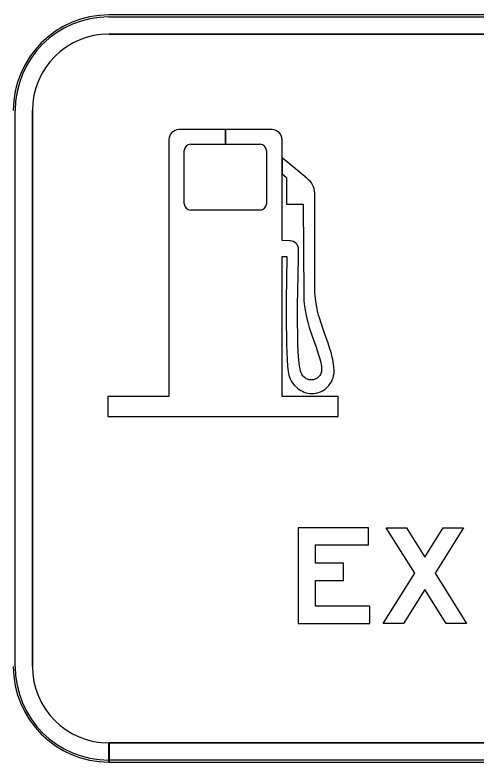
# Model space of a CAD drawing. Extents: x 1806251 to 1809821, y 414895 to 422886.
# Drawn here: x 1809676.936 to 1809677.419, y 415411.99 to 415412.771 of the extents above; entities that cross this region are included whole.
import ezdxf

# ---------------------------------------------------------------- set-up
doc = ezdxf.new("R2010")
doc.units = 0
for name, color, linetype in [('GSBWFILL', 7, 'Continuous'), ('GSCOLORFILL', 7, 'Continuous'), ('GSOUTLINE', 7, 'Continuous')]:
    doc.layers.add(name, color=color, linetype=linetype)

msp = doc.modelspace()

# ---------------------------------------------------------------- linework, layer by layer
at = {"layer": 'GSBWFILL'}
for p, q in [((1809678.15559, 415412.77107), (1809677.03459, 415412.77107)), ((1809677.03459, 415412.75107), (1809678.15559, 415412.75107)), ((1809676.95459, 415412.09007), (1809676.95459, 415412.67107)), ((1809677.03459, 415411.99007), (1809677.03459, 415412.01007)), ((1809678.15559, 415412.01007), (1809677.03479, 415412.01007)), ((1809677.03479, 415412.01007), (1809677.03479, 415411.99007)), ((1809677.03479, 415411.99007), (1809678.15559, 415411.99007))]:
    msp.add_line(p, q, dxfattribs=at)
for points in [[(1809677.12016, 415412.63596), (1809677.15655, 415412.63596), (1809677.15655, 415412.65117), (1809677.10789, 415412.65117)], [(1809677.20521, 415412.65117), (1809677.15656, 415412.65117), (1809677.15656, 415412.63596), (1809677.19265, 415412.63596)], [(1809677.09739, 415412.64067), (1809677.09739, 415412.37227), (1809677.03345, 415412.37227), (1809677.03345, 415412.35118), (1809677.27421, 415412.35118), (1809677.27421, 415412.37227), (1809677.21571, 415412.37227), (1809677.21571, 415412.51859), (1809677.22056, 415412.51859), (1809677.22034, 415412.49331), (1809677.22012, 415412.47516), (1809677.22005, 415412.45546), (1809677.22005, 415412.44561), (1809677.22019, 415412.43591), (1809677.22034, 415412.42673), (1809677.22056, 415412.4182), (1809677.22093, 415412.41048), (1809677.22144, 415412.4038), (1809677.22211, 415412.39836), (1809677.22247, 415412.39623), (1809677.22284, 415412.39446), (1809677.2235, 415412.39248), (1809677.22424, 415412.39057), (1809677.22519, 415412.38873), (1809677.22629, 415412.38697), (1809677.22747, 415412.38535), (1809677.22879, 415412.38373), (1809677.23181, 415412.38094), (1809677.23342, 415412.37969), (1809677.23519, 415412.37859), (1809677.23695, 415412.37763), (1809677.23879, 415412.37682), (1809677.2407, 415412.37616), (1809677.24268, 415412.37572), (1809677.24467, 415412.37543), (1809677.24673, 415412.37535), (1809677.24908, 415412.37543), (1809677.25136, 415412.3758), (1809677.25363, 415412.37638), (1809677.25577, 415412.37719), (1809677.25782, 415412.37815), (1809677.25973, 415412.37932), (1809677.26069, 415412.37998), (1809677.26157, 415412.38072), (1809677.26326, 415412.38219), (1809677.26473, 415412.38388), (1809677.26613, 415412.38572), (1809677.2673, 415412.38763), (1809677.26826, 415412.38969), (1809677.26907, 415412.39182), (1809677.26966, 415412.39409), (1809677.27002, 415412.39637), (1809677.2701, 415412.3988), (1809677.26988, 415412.40358), (1809677.26929, 415412.40843), (1809677.26885, 415412.41085), (1809677.26826, 415412.41328), (1809677.26701, 415412.4182), (1809677.26547, 415412.42312), (1809677.26378, 415412.42812), (1809677.2601, 415412.43826), (1809677.25643, 415412.44885), (1809677.25474, 415412.45436), (1809677.25393, 415412.45715), (1809677.25319, 415412.45994), (1809677.25194, 415412.46568), (1809677.25091, 415412.47156), (1809677.25025, 415412.47766), (1809677.25011, 415412.48074), (1809677.25003, 415412.4839), (1809677.25003, 415412.58488)], [(1809677.24173, 415412.60032), (1809677.21573, 415412.62162), (1809677.21573, 415412.60493), (1809677.22049, 415412.60127), (1809677.22049, 415412.57334), (1809677.23761, 415412.57334), (1809677.23835, 415412.47817), (1809677.23842, 415412.47523), (1809677.23857, 415412.47229), (1809677.23916, 415412.46649), (1809677.24011, 415412.46083), (1809677.24129, 415412.45524), (1809677.24261, 415412.4498), (1809677.24415, 415412.44451), (1809677.24753, 415412.4343), (1809677.25099, 415412.42474), (1809677.25253, 415412.42018), (1809677.25393, 415412.41585), (1809677.25518, 415412.41166), (1809677.25613, 415412.40776), (1809677.25679, 415412.40402), (1809677.25701, 415412.40218), (1809677.25709, 415412.40049), (1809677.25694, 415412.39828), (1809677.25628, 415412.39623), (1809677.25584, 415412.39527), (1809677.25532, 415412.39432), (1809677.25466, 415412.39351), (1809677.25393, 415412.3927), (1809677.25319, 415412.39196), (1809677.25231, 415412.39138), (1809677.2504, 415412.39035), (1809677.24937, 415412.38998), (1809677.24834, 415412.38969), (1809677.24614, 415412.38946), (1809677.24489, 415412.38954), (1809677.24364, 415412.38976), (1809677.24232, 415412.3902), (1809677.24099, 415412.39079), (1809677.23974, 415412.3916), (1809677.23849, 415412.39263), (1809677.23732, 415412.39387), (1809677.23629, 415412.39542), (1809677.23563, 415412.39681), (1809677.23504, 415412.39865), (1809677.23453, 415412.40108), (1809677.23401, 415412.40387), (1809677.23364, 415412.40703), (1809677.23328, 415412.41063), (1809677.23269, 415412.41872), (1809677.23225, 415412.4279), (1809677.2321, 415412.43283), (1809677.23203, 415412.4379), (1809677.23188, 415412.44841), (1809677.23188, 415412.45928), (1809677.23195, 415412.47023), (1809677.2321, 415412.48089), (1809677.23247, 415412.50059), (1809677.23284, 415412.51624), (1809677.23291, 415412.52594), (1809677.23276, 415412.52771), (1809677.23225, 415412.5294), (1809677.23144, 415412.53094), (1809677.23034, 415412.53226), (1809677.22901, 415412.53336), (1809677.22754, 415412.53417), (1809677.22585, 415412.53469), (1809677.22409, 415412.53483), (1809677.21571, 415412.53519), (1809677.21571, 415412.64067)], [(1809677.11341, 415412.57377), (1809677.11341, 415412.62921)], [(1809677.1994, 415412.62921), (1809677.1994, 415412.57377)], [(1809677.19265, 415412.56702), (1809677.12016, 415412.56702)]]:
    msp.add_lwpolyline(points, dxfattribs=at)
for points in [[(1809677.30758, 415412.15307), (1809677.25058, 415412.15307), (1809677.25058, 415412.17997), (1809677.28008, 415412.17997), (1809677.28008, 415412.19797), (1809677.25058, 415412.19797), (1809677.25058, 415412.21707), (1809677.30608, 415412.21707), (1809677.30608, 415412.23507), (1809677.23258, 415412.23507), (1809677.23258, 415412.13507), (1809677.30758, 415412.13507)], [(1809677.38733, 415412.13507), (1809677.36508, 415412.17053), (1809677.34283, 415412.13507), (1809677.32158, 415412.13507), (1809677.35446, 415412.18746), (1809677.32458, 415412.23507), (1809677.34583, 415412.23507), (1809677.36508, 415412.2044), (1809677.38433, 415412.23507), (1809677.40558, 415412.23507), (1809677.37571, 415412.18746), (1809677.40858, 415412.13507)]]:
    msp.add_lwpolyline(points, close=True, dxfattribs=at)
for centre, radius, start, end in [((1809677.03459, 415412.67107), 0.1, 90, 180), ((1809677.03459, 415412.67107), 0.08, 90, 180), ((1809677.10789, 415412.64067), 0.0105, 90, 180), ((1809677.20521, 415412.64067), 0.0105, 0, 90), ((1809677.12016, 415412.62921), 0.00675, 90, 180), ((1809677.19265, 415412.62921), 0.00675, 360, 90), ((1809677.2293, 415412.58368), 0.02077, 3.33304, 53.23592), ((1809677.12016, 415412.57377), 0.00675, 180, 270), ((1809677.19265, 415412.57377), 0.00675, 270, 0), ((1809677.03459, 415412.09007), 0.1, 180, 270), ((1809677.03459, 415412.09007), 0.08, 180, 270)]:
    msp.add_arc(centre, radius, start, end, dxfattribs=at)
at = {"layer": 'GSCOLORFILL'}
for p, q in [((1809678.15559, 415412.77107), (1809677.03459, 415412.77107)), ((1809678.15559, 415412.77107), (1809677.03459, 415412.77107)), ((1809678.15559, 415412.77107), (1809677.03459, 415412.77107)), ((1809677.03459, 415412.76907), (1809678.15559, 415412.76907)), ((1809677.03459, 415412.75107), (1809678.15559, 415412.75107)), ((1809676.93659, 415412.09007), (1809676.93659, 415412.67107)), ((1809676.95459, 415412.09007), (1809676.95459, 415412.67107)), ((1809677.03459, 415411.99007), (1809677.03459, 415412.01007)), ((1809678.15559, 415412.01007), (1809677.03479, 415412.01007)), ((1809677.03479, 415412.01007), (1809677.03479, 415411.99007)), ((1809677.03459, 415411.99007), (1809677.03459, 415411.99207)), ((1809677.03459, 415411.99007), (1809678.15559, 415411.99007)), ((1809678.15559, 415411.99207), (1809677.03461, 415411.99207)), ((1809677.03461, 415411.99207), (1809677.03461, 415411.99007)), ((1809677.03461, 415411.99007), (1809678.15559, 415411.99007)), ((1809677.03479, 415411.99007), (1809678.15559, 415411.99007))]:
    msp.add_line(p, q, dxfattribs=at)
for points in [[(1809677.12016, 415412.63596), (1809677.15655, 415412.63596), (1809677.15655, 415412.65117), (1809677.10789, 415412.65117)], [(1809677.20521, 415412.65117), (1809677.15656, 415412.65117), (1809677.15656, 415412.63596), (1809677.19265, 415412.63596)], [(1809677.09739, 415412.64067), (1809677.09739, 415412.37227), (1809677.03345, 415412.37227), (1809677.03345, 415412.35118), (1809677.27421, 415412.35118), (1809677.27421, 415412.37227), (1809677.21571, 415412.37227), (1809677.21571, 415412.51859), (1809677.22056, 415412.51859), (1809677.22034, 415412.49331), (1809677.22012, 415412.47516), (1809677.22005, 415412.45546), (1809677.22005, 415412.44561), (1809677.22019, 415412.43591), (1809677.22034, 415412.42673), (1809677.22056, 415412.4182), (1809677.22093, 415412.41048), (1809677.22144, 415412.4038), (1809677.22211, 415412.39836), (1809677.22247, 415412.39623), (1809677.22284, 415412.39446), (1809677.2235, 415412.39248), (1809677.22424, 415412.39057), (1809677.22519, 415412.38873), (1809677.22629, 415412.38697), (1809677.22747, 415412.38535), (1809677.22879, 415412.38373), (1809677.23181, 415412.38094), (1809677.23342, 415412.37969), (1809677.23519, 415412.37859), (1809677.23695, 415412.37763), (1809677.23879, 415412.37682), (1809677.2407, 415412.37616), (1809677.24268, 415412.37572), (1809677.24467, 415412.37543), (1809677.24673, 415412.37535), (1809677.24908, 415412.37543), (1809677.25136, 415412.3758), (1809677.25363, 415412.37638), (1809677.25577, 415412.37719), (1809677.25782, 415412.37815), (1809677.25973, 415412.37932), (1809677.26069, 415412.37998), (1809677.26157, 415412.38072), (1809677.26326, 415412.38219), (1809677.26473, 415412.38388), (1809677.26613, 415412.38572), (1809677.2673, 415412.38763), (1809677.26826, 415412.38969), (1809677.26907, 415412.39182), (1809677.26966, 415412.39409), (1809677.27002, 415412.39637), (1809677.2701, 415412.3988), (1809677.26988, 415412.40358), (1809677.26929, 415412.40843), (1809677.26885, 415412.41085), (1809677.26826, 415412.41328), (1809677.26701, 415412.4182), (1809677.26547, 415412.42312), (1809677.26378, 415412.42812), (1809677.2601, 415412.43826), (1809677.25643, 415412.44885), (1809677.25474, 415412.45436), (1809677.25393, 415412.45715), (1809677.25319, 415412.45994), (1809677.25194, 415412.46568), (1809677.25091, 415412.47156), (1809677.25025, 415412.47766), (1809677.25011, 415412.48074), (1809677.25003, 415412.4839), (1809677.25003, 415412.58488)], [(1809677.24173, 415412.60032), (1809677.21573, 415412.62162), (1809677.21573, 415412.60493), (1809677.22049, 415412.60127), (1809677.22049, 415412.57334), (1809677.23761, 415412.57334), (1809677.23835, 415412.47817), (1809677.23842, 415412.47523), (1809677.23857, 415412.47229), (1809677.23916, 415412.46649), (1809677.24011, 415412.46083), (1809677.24129, 415412.45524), (1809677.24261, 415412.4498), (1809677.24415, 415412.44451), (1809677.24753, 415412.4343), (1809677.25099, 415412.42474), (1809677.25253, 415412.42018), (1809677.25393, 415412.41585), (1809677.25518, 415412.41166), (1809677.25613, 415412.40776), (1809677.25679, 415412.40402), (1809677.25701, 415412.40218), (1809677.25709, 415412.40049), (1809677.25694, 415412.39828), (1809677.25628, 415412.39623), (1809677.25584, 415412.39527), (1809677.25532, 415412.39432), (1809677.25466, 415412.39351), (1809677.25393, 415412.3927), (1809677.25319, 415412.39196), (1809677.25231, 415412.39138), (1809677.2504, 415412.39035), (1809677.24937, 415412.38998), (1809677.24834, 415412.38969), (1809677.24614, 415412.38946), (1809677.24489, 415412.38954), (1809677.24364, 415412.38976), (1809677.24232, 415412.3902), (1809677.24099, 415412.39079), (1809677.23974, 415412.3916), (1809677.23849, 415412.39263), (1809677.23732, 415412.39387), (1809677.23629, 415412.39542), (1809677.23563, 415412.39681), (1809677.23504, 415412.39865), (1809677.23453, 415412.40108), (1809677.23401, 415412.40387), (1809677.23364, 415412.40703), (1809677.23328, 415412.41063), (1809677.23269, 415412.41872), (1809677.23225, 415412.4279), (1809677.2321, 415412.43283), (1809677.23203, 415412.4379), (1809677.23188, 415412.44841), (1809677.23188, 415412.45928), (1809677.23195, 415412.47023), (1809677.2321, 415412.48089), (1809677.23247, 415412.50059), (1809677.23284, 415412.51624), (1809677.23291, 415412.52594), (1809677.23276, 415412.52771), (1809677.23225, 415412.5294), (1809677.23144, 415412.53094), (1809677.23034, 415412.53226), (1809677.22901, 415412.53336), (1809677.22754, 415412.53417), (1809677.22585, 415412.53469), (1809677.22409, 415412.53483), (1809677.21571, 415412.53519), (1809677.21571, 415412.64067)], [(1809677.11341, 415412.57377), (1809677.11341, 415412.62921)], [(1809677.1994, 415412.62921), (1809677.1994, 415412.57377)], [(1809677.19265, 415412.56702), (1809677.12016, 415412.56702)]]:
    msp.add_lwpolyline(points, dxfattribs=at)
for points in [[(1809677.30758, 415412.15307), (1809677.25058, 415412.15307), (1809677.25058, 415412.17997), (1809677.28008, 415412.17997), (1809677.28008, 415412.19797), (1809677.25058, 415412.19797), (1809677.25058, 415412.21707), (1809677.30608, 415412.21707), (1809677.30608, 415412.23507), (1809677.23258, 415412.23507), (1809677.23258, 415412.13507), (1809677.30758, 415412.13507)], [(1809677.38733, 415412.13507), (1809677.36508, 415412.17053), (1809677.34283, 415412.13507), (1809677.32158, 415412.13507), (1809677.35446, 415412.18746), (1809677.32458, 415412.23507), (1809677.34583, 415412.23507), (1809677.36508, 415412.2044), (1809677.38433, 415412.23507), (1809677.40558, 415412.23507), (1809677.37571, 415412.18746), (1809677.40858, 415412.13507)]]:
    msp.add_lwpolyline(points, close=True, dxfattribs=at)
for centre, radius, start, end in [((1809677.03459, 415412.67107), 0.1, 90, 180), ((1809677.03459, 415412.67107), 0.1, 90, 180), ((1809677.03459, 415412.67107), 0.1, 90, 180), ((1809677.03459, 415412.67107), 0.098, 90, 180), ((1809677.03459, 415412.67107), 0.08, 90, 180), ((1809677.10789, 415412.64067), 0.0105, 90, 180), ((1809677.20521, 415412.64067), 0.0105, 0, 90), ((1809677.12016, 415412.62921), 0.00675, 90, 180), ((1809677.19265, 415412.62921), 0.00675, 360, 90), ((1809677.2293, 415412.58368), 0.02077, 3.33304, 53.23592), ((1809677.12016, 415412.57377), 0.00675, 180, 270), ((1809677.19265, 415412.57377), 0.00675, 270, 0), ((1809677.03459, 415412.09007), 0.1, 180, 270), ((1809677.03459, 415412.09007), 0.1, 180, 270), ((1809677.03459, 415412.09007), 0.1, 180, 270), ((1809677.03459, 415412.09007), 0.098, 180, 270), ((1809677.03459, 415412.09007), 0.08, 180, 270)]:
    msp.add_arc(centre, radius, start, end, dxfattribs=at)
at = {"layer": 'GSOUTLINE'}
for p, q in [((1809678.15559, 415412.77107), (1809677.03459, 415412.77107)), ((1809678.15559, 415412.75107), (1809677.03459, 415412.75107)), ((1809676.95459, 415412.67107), (1809676.95459, 415412.09007)), ((1809677.03459, 415412.01007), (1809678.15559, 415412.01007)), ((1809677.03459, 415411.99007), (1809678.15559, 415411.99007))]:
    msp.add_line(p, q, dxfattribs=at)
for points in [[(1809677.20521, 415412.65117), (1809677.10789, 415412.65117)], [(1809677.09739, 415412.64067), (1809677.09739, 415412.37227), (1809677.03345, 415412.37227), (1809677.03345, 415412.35118), (1809677.27421, 415412.35118), (1809677.27421, 415412.37227), (1809677.21571, 415412.37227), (1809677.21571, 415412.51859), (1809677.22056, 415412.51859), (1809677.22034, 415412.49331), (1809677.22012, 415412.47516), (1809677.22005, 415412.45546), (1809677.22005, 415412.44561), (1809677.22019, 415412.43591), (1809677.22034, 415412.42673), (1809677.22056, 415412.4182), (1809677.22093, 415412.41048), (1809677.22144, 415412.4038), (1809677.22211, 415412.39836), (1809677.22247, 415412.39623), (1809677.22284, 415412.39446), (1809677.2235, 415412.39248), (1809677.22424, 415412.39057), (1809677.22519, 415412.38873), (1809677.22629, 415412.38697), (1809677.22747, 415412.38535), (1809677.22879, 415412.38373), (1809677.23181, 415412.38094), (1809677.23342, 415412.37969), (1809677.23519, 415412.37859), (1809677.23695, 415412.37763), (1809677.23879, 415412.37682), (1809677.2407, 415412.37616), (1809677.24268, 415412.37572), (1809677.24467, 415412.37543), (1809677.24673, 415412.37535), (1809677.24908, 415412.37543), (1809677.25136, 415412.3758), (1809677.25363, 415412.37638), (1809677.25577, 415412.37719), (1809677.25782, 415412.37815), (1809677.25973, 415412.37932), (1809677.26069, 415412.37998), (1809677.26157, 415412.38072), (1809677.26326, 415412.38219), (1809677.26473, 415412.38388), (1809677.26613, 415412.38572), (1809677.2673, 415412.38763), (1809677.26826, 415412.38969), (1809677.26907, 415412.39182), (1809677.26966, 415412.39409), (1809677.27002, 415412.39637), (1809677.2701, 415412.3988), (1809677.26988, 415412.40358), (1809677.26929, 415412.40843), (1809677.26885, 415412.41085), (1809677.26826, 415412.41328), (1809677.26701, 415412.4182), (1809677.26547, 415412.42312), (1809677.26378, 415412.42812), (1809677.2601, 415412.43826), (1809677.25643, 415412.44885), (1809677.25474, 415412.45436), (1809677.25393, 415412.45715), (1809677.25319, 415412.45994), (1809677.25194, 415412.46568), (1809677.25091, 415412.47156), (1809677.25025, 415412.47766), (1809677.25011, 415412.48074), (1809677.25003, 415412.4839), (1809677.25003, 415412.58488)], [(1809677.12016, 415412.63596), (1809677.19265, 415412.63596)], [(1809677.24173, 415412.60032), (1809677.21571, 415412.62163), (1809677.21571, 415412.64067)], [(1809677.11341, 415412.57377), (1809677.11341, 415412.62921)], [(1809677.1994, 415412.62921), (1809677.1994, 415412.57377)], [(1809677.19265, 415412.56702), (1809677.12016, 415412.56702)]]:
    msp.add_lwpolyline(points, dxfattribs=at)
for points in [[(1809677.23291, 415412.52594), (1809677.23276, 415412.52771), (1809677.23225, 415412.5294), (1809677.23144, 415412.53094), (1809677.23034, 415412.53226), (1809677.22901, 415412.53336), (1809677.22754, 415412.53417), (1809677.22585, 415412.53469), (1809677.22409, 415412.53483), (1809677.21571, 415412.53519), (1809677.21571, 415412.53519), (1809677.21571, 415412.60494), (1809677.22049, 415412.60127), (1809677.22049, 415412.57334), (1809677.23761, 415412.57334), (1809677.23761, 415412.57334), (1809677.23835, 415412.47817), (1809677.23842, 415412.47523), (1809677.23857, 415412.47229), (1809677.23916, 415412.46649), (1809677.24011, 415412.46083), (1809677.24129, 415412.45524), (1809677.24261, 415412.4498), (1809677.24415, 415412.44451), (1809677.24753, 415412.4343), (1809677.25099, 415412.42474), (1809677.25253, 415412.42018), (1809677.25393, 415412.41585), (1809677.25518, 415412.41166), (1809677.25613, 415412.40776), (1809677.25679, 415412.40402), (1809677.25701, 415412.40218), (1809677.25709, 415412.40049), (1809677.25694, 415412.39828), (1809677.25628, 415412.39623), (1809677.25584, 415412.39527), (1809677.25532, 415412.39432), (1809677.25466, 415412.39351), (1809677.25393, 415412.3927), (1809677.25319, 415412.39196), (1809677.25231, 415412.39138), (1809677.2504, 415412.39035), (1809677.24937, 415412.38998), (1809677.24834, 415412.38969), (1809677.24614, 415412.38946), (1809677.24489, 415412.38954), (1809677.24364, 415412.38976), (1809677.24232, 415412.3902), (1809677.24099, 415412.39079), (1809677.23974, 415412.3916), (1809677.23849, 415412.39263), (1809677.23732, 415412.39387), (1809677.23629, 415412.39542), (1809677.23563, 415412.39681), (1809677.23504, 415412.39865), (1809677.23453, 415412.40108), (1809677.23401, 415412.40387), (1809677.23364, 415412.40703), (1809677.23328, 415412.41063), (1809677.23269, 415412.41872), (1809677.23225, 415412.4279), (1809677.2321, 415412.43283), (1809677.23203, 415412.4379), (1809677.23188, 415412.44841), (1809677.23188, 415412.45928), (1809677.23195, 415412.47023), (1809677.2321, 415412.48089), (1809677.23247, 415412.50059), (1809677.23284, 415412.51624)], [(1809677.30758, 415412.15307), (1809677.25058, 415412.15307), (1809677.25058, 415412.17997), (1809677.28008, 415412.17997), (1809677.28008, 415412.19797), (1809677.25058, 415412.19797), (1809677.25058, 415412.21707), (1809677.30608, 415412.21707), (1809677.30608, 415412.23507), (1809677.23258, 415412.23507), (1809677.23258, 415412.13507), (1809677.30758, 415412.13507)], [(1809677.38733, 415412.13507), (1809677.36508, 415412.17053), (1809677.34283, 415412.13507), (1809677.32158, 415412.13507), (1809677.35446, 415412.18746), (1809677.32458, 415412.23507), (1809677.34583, 415412.23507), (1809677.36508, 415412.2044), (1809677.38433, 415412.23507), (1809677.40558, 415412.23507), (1809677.37571, 415412.18746), (1809677.40858, 415412.13507)]]:
    msp.add_lwpolyline(points, close=True, dxfattribs=at)
for centre, radius, start, end in [((1809677.03459, 415412.67107), 0.1, 90, 180), ((1809677.03459, 415412.67107), 0.08, 90, 180), ((1809677.10789, 415412.64067), 0.0105, 90, 180), ((1809677.20521, 415412.64067), 0.0105, 0, 90), ((1809677.12016, 415412.62921), 0.00675, 90, 180), ((1809677.19265, 415412.62921), 0.00675, 360, 90), ((1809677.2293, 415412.58368), 0.02077, 3.33304, 53.23592), ((1809677.12016, 415412.57377), 0.00675, 180, 270), ((1809677.19265, 415412.57377), 0.00675, 270, 0), ((1809677.03459, 415412.09007), 0.1, 180, 270), ((1809677.03459, 415412.09007), 0.08, 180, 270)]:
    msp.add_arc(centre, radius, start, end, dxfattribs=at)

doc.saveas('drawing.dxf')
